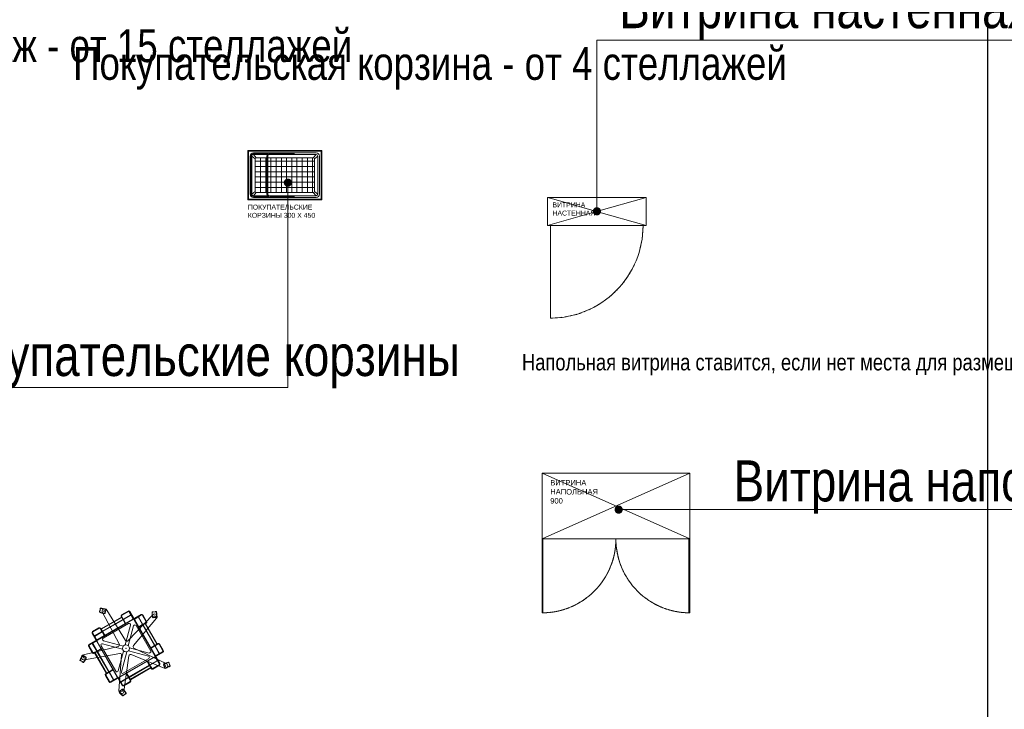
# Model space of a CAD drawing. Header units: millimetres. Extents: x -57449114 to 30620931, y -92609 to 84364.
# Tile 649 of 656: x -29209 to -23212, y 35903 to 40102. Entities that reach past the tile are written whole.
import ezdxf
from ezdxf import colors
from ezdxf.entities.mleader import LeaderData, LeaderLine
from ezdxf.math import Vec2, Vec3

# ---------------------------------------------------------------- set-up
doc = ezdxf.new("R2010")
doc.units = ezdxf.units.MM
doc.linetypes.add('ACAD_ISO03W100', pattern=[30, 12, -18])
doc.linetypes.add('HIDDEN', pattern=[0.375, 0.25, -0.125])
doc.layers.get('0').update_dxf_attribs({"lineweight": 0})
doc.layers.get('Defpoints').update_dxf_attribs({"color": 30})
doc.layers.add('06_АР_Мебель', color=4, linetype='Continuous', lineweight=9)
doc.layers.add('17_АР_Текст', color=235, linetype='Continuous', lineweight=0)
doc.layers.add('1. ПОДЛОЖКА', color=7, linetype='Continuous', lineweight=0, true_color=0x9b9292)
doc.styles.add('_ТЕКСТОВЫЙ', font='arial.ttf', dxfattribs={"width": 0.8})
doc.styles.get("Standard").update_dxf_attribs({"font": 'arial.ttf'})

# ---------------------------------------------------------------- blocks, each defined once
blk = doc.blocks.new('Стойка поворотная для открыток')
at = {"layer": '06_АР_Мебель', "lineweight": 0}
for p, q in [((-149.3, 207.9), (-144.4, 226)), ((-145.6, 227.7), (-146.9, 222.8)), ((-151.2, 207), (-149.8, 212)), ((-141.6, 110.8), (-25.2, 178)), ((-140.2, 108.4), (-23.8, 175.6)), ((-134, 203.3), (-38, 25.2)), ((-120.2, 199.1), (-120.3, 198.8)), ((-113.7, 217.1), (-118.2, 200.2)), ((-114.8, 219.1), (-114.7, 219.4)), ((-2.8, 45.5), (-109.1, 217.7)), ((-27.3, 181.6), (-25.2, 178)), ((-24.8, 183), (-15, 166.1)), ((11.7, 212.2), (-24.7, 191.2)), ((-23.8, 175.6), (-17.5, 164.7)), ((13.1, 209.8), (-23.3, 188.8)), ((-15, 166.1), (28.6, 191.3)), ((-13.6, 163.6), (30, 188.8)), ((152.8, 191.2), (12.2, 43.9)), ((18.8, 208.2), (39.8, 171.9)), ((21.2, 209.6), (42.2, 173.3)), ((42.4, 16.7), (174.2, 171.9)), ((42.9, 167.9), (46.8, 166.9)), ((86.4, 192.2), (50.1, 171.2)), ((87.8, 189.7), (51.5, 168.7)), ((93.6, 134.9), (68.4, 178.5)), ((96.1, 136.3), (70.9, 179.9)), ((93.6, 188.2), (114.6, 151.8)), ((96, 189.6), (117, 153.2)), ((150.2, 207.7), (155.3, 208)), ((151.6, 206.2), (170.3, 207.2)), ((152.2, 175.8), (151.9, 175.8)), ((171.3, 175.2), (153.9, 174.3)), ((171.5, 208.9), (166.5, 208.6)), ((172.9, 176.9), (173.2, 176.9)), ((-189.6, 96), (-153.2, 117)), ((-188.2, 93.6), (-151.8, 114.6)), ((-163, 49.9), (38.3, 166.1)), ((-161.6, 47.5), (39.7, 163.7)), ((-146.1, 113), (-136.3, 96.1)), ((-143.7, 114.4), (-141.6, 110.8)), ((-133.9, 97.5), (-17.5, 164.7)), ((-132.5, 95), (-16.1, 162.2)), ((-129.6, 57.3), (15.2, 140.9)), ((-16.1, 162.2), (-4.2, 141.6)), ((-13.6, 163.6), (-1.7, 143)), ((26.2, 132.5), (-4.1, 19.6)), ((13.3, 14.9), (43.6, 127.8)), ((163.7, -39.7), (47.5, 161.6)), ((166.1, -38.3), (49.9, 163)), ((140.9, -15.2), (57.3, 129.6)), ((93.6, 134.9), (73, 123)), ((95, 132.5), (74.4, 120.6)), ((162.2, 16.1), (95, 132.5)), ((113, 146.1), (96.1, 136.3)), ((108.4, 140.2), (97.5, 133.9)), ((164.7, 17.5), (97.5, 133.9)), ((175.6, 23.8), (108.4, 140.2)), ((114.4, 143.7), (110.8, 141.6)), ((178, 25.2), (110.8, 141.6)), ((-192.2, 86.4), (-171.2, 50.1)), ((-189.7, 87.8), (-168.7, 51.5)), ((-179.9, 70.9), (-136.3, 96.1)), ((-178.5, 68.4), (-134.9, 93.6)), ((-140.2, 108.4), (-133.9, 97.5)), ((-134.9, 93.6), (-123, 73)), ((-132.5, 95), (-120.6, 74.4)), ((-44.2, 11.4), (-241.7, -36.6)), ((-212.2, 11.7), (-191.2, -24.7)), ((-209.8, 13.1), (-188.8, -23.3)), ((-209.6, 21.2), (-173.3, 42.2)), ((-208.2, 18.8), (-171.9, 39.8)), ((-166.1, -15), (-191.3, 28.6)), ((-163.6, -13.6), (-188.8, 30)), ((-166.9, 46.8), (-167.9, 42.9)), ((-49.9, -163), (-166.1, 38.3)), ((-47.5, -161.6), (-163.7, 39.7)), ((-57.3, -129.6), (-140.9, 15.2)), ((-19.6, -4.1), (-132.5, 26.2)), ((-127.8, 43.6), (-14.9, 13.3)), ((19.6, 4.1), (132.5, -26.2)), ((229, -86.2), (45.6, 2)), ((162.2, 16.1), (141.6, 4.2)), ((163.6, 13.6), (143, 1.7)), ((188.8, -30), (163.6, 13.6)), ((175.6, 23.8), (164.7, 17.5)), ((183, 24.8), (166.1, 15)), ((191.3, -28.6), (166.1, 15)), ((181.6, 27.3), (178, 25.2)), ((209.8, -13.1), (188.8, 23.3)), ((212.2, -11.7), (191.2, 24.7)), ((-243.8, -41.5), (-244.1, -41.3)), ((-241.6, -41), (-227, -50.5)), ((-235.8, -64.8), (-35.7, -28.4)), ((-226.5, -52.8), (-226.2, -52.9)), ((-183, -24.8), (-166.1, -15)), ((-181.6, -27.3), (-178, -25.2)), ((-110.8, -141.6), (-178, -25.2)), ((-175.6, -23.8), (-164.7, -17.5)), ((-108.4, -140.2), (-175.6, -23.8)), ((-97.5, -133.9), (-164.7, -17.5)), ((-163.6, -13.6), (-143, -1.7)), ((-162.2, -16.1), (-141.6, -4.2)), ((-95, -132.5), (-162.2, -16.1)), ((-13.3, -14.9), (-43.6, -127.8)), ((-24.5, -38.5), (-39.8, -241.4)), ((-39.7, -163.7), (161.6, -47.5)), ((-38.3, -166.1), (163, -49.9)), ((-26.2, -132.5), (4.1, -19.6)), ((-11.2, -244.4), (15.9, -42.7)), ((127.8, -43.6), (14.9, -13.3)), ((29, -35.2), (217.3, -112.5)), ((167.9, -42.9), (166.9, -46.8)), ((189.7, -87.8), (168.7, -51.5)), ((192.2, -86.4), (171.2, -50.1)), ((208.2, -18.8), (171.9, -39.8)), ((209.6, -21.2), (173.3, -42.2)), ((-261.5, -68.1), (-257.3, -70.9)), ((-243.9, -77.7), (-259.5, -67.5)), ((-243.6, -79.8), (-247.9, -77)), ((-15.2, -140.9), (129.6, -57.3)), ((16.1, -162.2), (132.5, -95)), ((17.5, -164.7), (133.9, -97.5)), ((23.8, -175.6), (140.2, -108.4)), ((25.2, -178), (141.6, -110.8)), ((132.5, -95), (120.6, -74.4)), ((134.9, -93.6), (123, -73)), ((140.2, -108.4), (133.9, -97.5)), ((134.9, -93.6), (178.5, -68.4)), ((136.3, -96.1), (179.9, -70.9)), ((146.1, -113), (136.3, -96.1)), ((143.7, -114.4), (141.6, -110.8)), ((188.2, -93.6), (151.8, -114.6)), ((189.6, -96), (153.2, -117)), ((183.4, -64.3), (232.6, -87.9)), ((219.6, -108.8), (213.3, -92.5)), ((214.2, -90.4), (214.1, -90.1)), ((221.7, -109.8), (221.8, -110.1)), ((243, -80.5), (249.7, -97.9)), ((244, -78.7), (245.8, -83.4)), ((251.6, -98.6), (249.8, -93.9)), ((-96, -189.6), (-117, -153.2)), ((-93.6, -188.2), (-114.6, -151.8)), ((-114.4, -143.7), (-110.8, -141.6)), ((-113, -146.1), (-96.1, -136.3)), ((-108.4, -140.2), (-97.5, -133.9)), ((-70.9, -179.9), (-96.1, -136.3)), ((-95, -132.5), (-74.4, -120.6)), ((-93.6, -134.9), (-73, -123)), ((-68.4, -178.5), (-93.6, -134.9)), ((-46.8, -166.9), (-42.9, -167.9)), ((-30, -188.8), (13.6, -163.6)), ((-28.6, -191.3), (15, -166.1)), ((13.6, -163.6), (1.7, -143)), ((16.1, -162.2), (4.2, -141.6)), ((24.8, -183), (15, -166.1)), ((23.8, -175.6), (17.5, -164.7)), ((-87.8, -189.7), (-51.5, -168.7)), ((-86.4, -192.2), (-50.1, -171.2)), ((-21.2, -209.6), (-42.2, -173.3)), ((-18.8, -208.2), (-39.8, -171.9)), ((-13.1, -209.8), (23.3, -188.8)), ((-11.7, -212.2), (24.7, -191.2)), ((27.3, -181.6), (25.2, -178)), ((-35.9, -244.7), (-36.1, -244.9)), ((-35.6, -242.5), (-22.1, -231.5)), ((-19.8, -231.7), (-19.5, -231.5)), ((-1.5, -256), (-16, -267.7)), ((-16, -269.8), (-12.1, -266.6)), ((0.6, -256.4), (-3.4, -259.6))]:
    blk.add_line(p, q, dxfattribs=at)
for centre, radius in [((-121.4, 210.1), 4.8), ((162.3, 180.3), 4.8), ((0, 0), 20), ((0, 0), 0.8), ((-237.3, -50.5), 4.8), ((221.7, -98.7), 4.8), ((-25.3, -241.3), 4.8)]:
    blk.add_circle(centre, radius, dxfattribs=at)
for centre, radius, start, end in [((-144.1, 227.3), 1.6, 85.4757, 165), ((-142.9, 225.6), 1.6, 84.4942, 165), ((-150.3, 148.3), 80.8, 64.5243, 85.4757), ((-150.3, 148.3), 79.2, 63.1011, 84.4942), ((-121.4, 210.1), 14.4, 31.6883, 208.3319), ((-149.6, 206.6), 1.6, 165, 244.5243), ((-115.5, 278.1), 80.8, 244.5243, 265.4757), ((-148.3, 211.5), 1.6, 75, 165), ((-147.7, 207.5), 1.6, 165, 245.5058), ((-115.5, 278.1), 79.2, 245.5058, 266.8989), ((-145.4, 222.4), 1.6, 165, 255), ((-121.8, 199.2), 1.6, 265.4757, 345), ((-119.7, 200.6), 1.6, 266.8989, 345), ((-116.3, 219.8), 1.6, 345, 64.5243), ((-115.2, 217.5), 1.6, 345, 63.1011), ((-21.2, 185.1), 7, 120, 210), ((-21.2, 185.1), 4.2, 120, 210), ((15.2, 206.1), 7, 30, 120), ((15.2, 206.1), 4.2, 30, 120), ((36.2, 169.8), 4.2, 300, 30), ((36.2, 169.8), 7, 300, 30), ((53.6, 165.1), 7, 120, 210), ((53.6, 165.1), 4.2, 120, 210), ((89.9, 186.1), 7, 30, 120), ((89.9, 186.1), 4.2, 30, 120), ((228.8, 195.8), 80.8, 172.5243, 193.4757), ((150.3, 206.1), 1.6, 93, 172.5243), ((228.8, 195.8), 79.2, 173.5058, 194.8989), ((151.7, 204.6), 1.6, 93, 173.5058), ((151.8, 177.4), 1.6, 193.4757, 273), ((153.8, 175.9), 1.6, 194.8989, 273), ((163.2, 181.2), 14.4, 319.6681, 136.3319), ((155.4, 206.4), 1.6, 3, 93), ((166.5, 207), 1.6, 93, 183), ((170.4, 205.6), 1.6, 12.4942, 93), ((171.3, 176.8), 1.6, 273, 351.1011), ((171.6, 207.3), 1.6, 13.4757, 93), ((94.6, 188.8), 79.2, 351.1011, 12.4942), ((94.6, 188.8), 80.8, 352.5243, 13.4757), ((173.1, 178.5), 1.6, 273, 352.5243), ((-149.7, 110.9), 7, 30, 120), ((-149.7, 110.9), 4.2, 30, 120), ((18.9, 134.4), 7.5, 345, 120), ((50.8, 125.9), 7.5, 30, 165), ((110.9, 149.7), 4.2, 300, 30), ((110.9, 149.7), 7, 300, 30), ((-186.1, 89.9), 7, 120, 210), ((-186.1, 89.9), 4.2, 120, 210), ((-125.9, 50.8), 7.5, 120, 255), ((-206.1, 15.2), 7, 120, 210), ((-206.1, 15.2), 4.2, 120, 210), ((-169.8, 36.2), 7, 30, 120), ((-169.8, 36.2), 4.2, 30, 120), ((-165.1, 53.6), 7, 210, 300), ((-165.1, 53.6), 4.2, 210, 300), ((-134.4, 18.9), 7.5, 75, 210), ((-46.4, 20.7), 9.55, 283.6499, 28.3319), ((5.3, 50.5), 9.55, 211.6681, 316.3319), ((49.7, 10.6), 9.55, 139.6681, 244.3319), ((185.1, 21.2), 7, 30, 120), ((185.1, 21.2), 4.2, 30, 120), ((-187.5, -97.1), 80.8, 136.5243, 157.4757), ((-187.5, -97.1), 79.2, 135.1011, 156.4942), ((-238.3, -50.6), 14.4, 103.6499, 280.3101), ((-245, -42.7), 1.6, 57, 136.5243), ((-242.5, -42.4), 1.6, 57, 135.1011), ((-300.2, -23.9), 79.2, 317.5058, 338.8989), ((-300.2, -23.9), 80.8, 316.5243, 337.4757), ((-227.8, -51.9), 1.6, 338.8989, 57), ((-227.1, -54.3), 1.6, 337.4757, 57), ((-185.1, -21.2), 7, 210, 300), ((-185.1, -21.2), 4.2, 210, 300), ((-34, -37.8), 9.55, 355.6681, 100.3101), ((25.4, -44), 9.55, 67.6681, 172.3319), ((125.9, -50.8), 7.5, 300, 75), ((134.4, -18.9), 7.5, 255, 30), ((165.1, -53.6), 7, 30, 120), ((165.1, -53.6), 4.2, 30, 120), ((169.8, -36.2), 7, 210, 300), ((169.8, -36.2), 4.2, 210, 300), ((206.1, -15.2), 4.2, 300, 30), ((206.1, -15.2), 7, 300, 30), ((-260.7, -66.8), 1.6, 157.4757, 237), ((-258.7, -66.2), 1.6, 156.4942, 237), ((-256.4, -69.6), 1.6, 237, 327), ((-247, -75.7), 1.6, 147, 237), ((-243, -76.4), 1.6, 237, 317.5058), ((-242.8, -78.4), 1.6, 237, 316.5243), ((186.1, -89.9), 4.2, 300, 30), ((186.1, -89.9), 7, 300, 30), ((214.8, -91.9), 1.6, 122.8989, 201), ((257, -157.1), 79.2, 101.5058, 122.8989), ((215.6, -89.5), 1.6, 121.4757, 201), ((257, -157.1), 80.8, 100.5243, 121.4757), ((222.8, -99.2), 14.4, 247.6681, 64.3319), ((221.1, -108.2), 1.6, 201, 279.1011), ((208.8, -31.6), 79.2, 279.1011, 300.4942), ((223.3, -109.5), 1.6, 201, 280.5243), ((208.8, -31.6), 80.8, 280.5243, 301.4757), ((241.5, -81.1), 1.6, 21, 101.5058), ((242.5, -79.2), 1.6, 21, 100.5243), ((244.3, -84), 1.6, 291, 21), ((248.3, -94.4), 1.6, 21, 111), ((248.2, -98.5), 1.6, 300.4942, 21), ((250.2, -99.2), 1.6, 301.4757, 21), ((-110.9, -149.7), 7, 120, 210), ((-110.9, -149.7), 4.2, 120, 210), ((-50.8, -125.9), 7.5, 210, 345), ((-53.6, -165.1), 4.2, 300, 30), ((-53.6, -165.1), 7, 300, 30), ((-36.2, -169.8), 7, 120, 210), ((-36.2, -169.8), 4.2, 120, 210), ((-18.9, -134.4), 7.5, 165, 300), ((149.7, -110.9), 7, 210, 300), ((149.7, -110.9), 4.2, 210, 300), ((-89.9, -186.1), 7, 210, 300), ((-89.9, -186.1), 4.2, 210, 300), ((-15.2, -206.1), 7, 210, 300), ((-15.2, -206.1), 4.2, 210, 300), ((21.2, -185.1), 4.2, 300, 30), ((21.2, -185.1), 7, 300, 30), ((-25.5, -242.5), 14.4, 175.6681, 352.3319), ((-35.1, -246.2), 1.6, 129, 208.5243), ((34.4, -208.4), 80.8, 208.5243, 229.4757), ((-34.6, -243.7), 1.6, 129, 207.1011), ((34.4, -208.4), 79.2, 207.1011, 228.4942), ((-21.1, -232.7), 1.6, 50.8989, 129), ((-70, -292.9), 79.2, 29.5058, 50.8989), ((-18.5, -232.7), 1.6, 49.4757, 129), ((-17, -268.6), 1.6, 229.4757, 309), ((-17, -266.5), 1.6, 228.4942, 309), ((-70, -292.9), 80.8, 28.5243, 49.4757), ((-13.1, -265.4), 1.6, 309, 39), ((-4.4, -258.3), 1.6, 219, 309), ((-2.5, -254.7), 1.6, 309, 29.5058), ((-0.4, -255.1), 1.6, 309, 28.5243)]:
    blk.add_arc(centre, radius, start, end, dxfattribs=at)
blk.add_point((0, 0), dxfattribs=at)
at = {"flags": 1}
for tag, p in [('КОД_ОБОРУДОВАНИЯ', (41.1, 294.2)), ('ДОП_ИНФОРМАЦИЯ', (41.1, 242)), ('ДОГОВОР', (208.1, 192))]:
    blk.add_attdef(tag, p, '', height=25, dxfattribs=at)
blk = doc.blocks.new('_Dot')
at = {"color": 0, "linetype": 'ByBlock', "lineweight": -2}
blk.add_line((-0.5, 0), (-1, 0), dxfattribs=at)
at = {"color": 0, "linetype": 'ByBlock', "const_width": 0.5}
blk.add_lwpolyline([(-0.25, 0, 1), (0.25, 0, 1)], format="xyb", close=True, dxfattribs=at)
blk = doc.blocks.new('Покупательские корзины 300х450')
at = {"layer": '06_АР_Мебель'}
h = blk.add_hatch(dxfattribs=at)
h.set_pattern_fill('ANSI37', color=256, scale=10, angle=45)
h.set_pattern_definition([(90, (-24662.73, 9680.39), (-31.75, 5e-15), []), (180, (-24662.73, 9680.39), (-5e-15, -31.75), [])])
h.paths.add_polyline_path([(406, -51, 0.414214), (399, -44), (122, -44), (122, -256), (399, -256, 0.414214), (406, -249)])
h.paths.add_polyline_path([(116, -44), (51, -44, 0.414214), (44, -51), (44, -249, 0.414214), (51, -256), (116, -256)])
for p, q in [((0, -300), (0, 0)), ((0, 0), (450, 0)), ((4, -300), (4, 0)), ((446, 0), (446, -300)), ((450, 0), (450, -300)), ((4, -4), (446, -4)), ((14, -266), (14, -34)), ((16, -266), (16, -34)), ((22, -266), (22, -34)), ((24, -266), (24, -34)), ((44, -51), (24, -34)), ((34, -14), (416, -14)), ((34, -16), (175, -16)), ((34, -22), (120.6, -22)), ((34, -24), (119, -24)), ((51, -44), (34, -24)), ((44, -249), (44, -51)), ((51, -44), (116, -44)), ((116, -266), (116, -34)), ((122, -266), (122, -34)), ((122, -44), (399, -44)), ((127.4, -24), (416, -24)), ((134, -16), (275, -16)), ((134, -22), (175, -22)), ((134, -22), (275, -22)), ((165, -16), (165, -14)), ((165, -16), (185, -16)), ((165, -22), (185, -22)), ((165, -22), (165, -24)), ((185, -16), (185, -14)), ((185, -22), (185, -24)), ((265, -16), (265, -14)), ((265, -16), (285, -16)), ((265, -22), (285, -22)), ((265, -22), (265, -24)), ((275, -16), (275, -22)), ((285, -16), (285, -14)), ((285, -22), (285, -24)), ((399, -44), (416, -24)), ((406, -51), (426, -34)), ((406, -51), (406, -249)), ((426, -34), (426, -266)), ((436, -34), (436, -266)), ((446, -296), (4, -296)), ((44, -249), (24, -266)), ((51, -256), (34, -276)), ((119, -276), (34, -276)), ((120.6, -278), (34, -278)), ((175, -284), (34, -284)), ((416, -286), (34, -286)), ((116, -256), (51, -256)), ((399, -256), (122, -256)), ((416, -276), (127.4, -276)), ((175, -278), (134, -278)), ((275, -278), (134, -278)), ((275, -284), (134, -284)), ((165, -278), (165, -276)), ((165, -278), (185, -278)), ((165, -284), (185, -284)), ((165, -284), (165, -286)), ((185, -278), (185, -276)), ((185, -284), (185, -286)), ((265, -278), (265, -276)), ((265, -278), (285, -278)), ((265, -284), (285, -284)), ((265, -284), (265, -286)), ((285, -278), (285, -276)), ((285, -284), (285, -286)), ((399, -256), (416, -276)), ((406, -249), (426, -266)), ((450, -300), (0, -300))]:
    blk.add_line(p, q, dxfattribs=at)
for centre, radius, start, end in [((34, -34), 20, 90, 180), ((34, -34), 18, 90, 180), ((34, -34), 12, 90, 180), ((34, -34), 10, 90, 180), ((51, -51), 7, 90, 180), ((134, -34), 18, 90, 180), ((134, -34), 12, 90, 180), ((399, -51), 7, 0, 90), ((416, -34), 20, 0, 90), ((416, -34), 10, 0, 90), ((34, -266), 20, 180, 270), ((34, -266), 18, 180, 270), ((34, -266), 12, 180, 270), ((34, -266), 10, 180, 270), ((51, -249), 7, 180, 270), ((134, -266), 18, 180, 270), ((134, -266), 12, 180, 270), ((399, -249), 7, 270, 0), ((416, -266), 20, 270, 0), ((416, -266), 10, 270, 0)]:
    blk.add_arc(centre, radius, start, end, dxfattribs=at)
at = {"flags": 1}
for tag, p in [('КОД_ОБОРУДОВАНИЯ', (132.7, 65.7)), ('ДОП_ИНФОРМАЦИЯ', (132.7, 13.5)), ('ДОГОВОР', (506.2, -34.1))]:
    blk.add_attdef(tag, p, '', height=25, dxfattribs=at)
at = {"layer": '06_АР_Мебель', "lineweight": 13, "insert": (0, -330), "char_height": 30, "attachment_point": 1}
blk.add_mtext_dynamic_manual_height_columns('ПОКУПАТЕЛЬСКИЕ\\PКОРЗИНЫ 300 {\\C256;Х} 450', width=615, gutter_width=12.5, heights=[0], dxfattribs=at)
blk = doc.blocks.new('Витрина настенная Light1')
at = {"layer": '06_АР_Мебель', "linetype": 'Continuous'}
for p, q in [((0, 0), (600, 0)), ((52.9, -15), (0, 0)), ((0, 0), (0, -170)), ((600, 0), (299.1, -85.2)), ((600, 0), (600, -170)), ((52.9, -15), (299.1, -84.8)), ((299.1, -85.2), (157, -125.5)), ((600, -170), (299.1, -84.8)), ((157, -125.5), (0, -170)), ((0, -170), (600, -170))]:
    blk.add_line(p, q, dxfattribs=at)
at = {"layer": '06_АР_Мебель', "linetype": 'ACAD_ISO03W100'}
blk.add_line((18, -170), (18, -734), dxfattribs=at)
blk.add_arc((18, -170), 564, 270, 0, dxfattribs=at)
at = {"layer": '1. ПОДЛОЖКА'}
blk.add_lwpolyline([(600, 0), (0, 0), (0, -170), (600, -170)], close=True, dxfattribs=at)
blk.add_lwpolyline([(18, -170), (18, -734, 0.414214), (582, -170)], format="xyb", dxfattribs=at)
at = {"flags": 1}
for tag, p in [('КОД_ОБОРУДОВАНИЯ', (181.5, 66)), ('ДОП_ИНФОРМАЦИЯ', (181.5, 13.8)), ('ДОГОВОР', (613.3, -94.9))]:
    blk.add_attdef(tag, p, '', height=25, dxfattribs=at)
at = {"layer": '06_АР_Мебель', "linetype": 'Continuous', "insert": (30, -30), "char_height": 30, "attachment_point": 1}
blk.add_mtext_dynamic_manual_height_columns('{\\C7;ВИТРИНА\\PНАСТЕННАЯ}', width=796.875, gutter_width=12.5, heights=[0], dxfattribs=at)
blk = doc.blocks.new('Витрина напольная 900')
at = {"layer": '06_АР_Мебель'}
for p, q in [((0, 50), (900, 50)), ((0, 50), (0, -350)), ((900, 50), (900, -350)), ((0, -350), (900, -350)), ((0, -350), (0, -800)), ((5, -800), (5, -350)), ((895, -800), (895, -350)), ((900, -350), (900, -800))]:
    blk.add_line(p, q, dxfattribs=at)
at = {"layer": '06_АР_Мебель', "linetype": 'ACAD_ISO03W100'}
for p, q in [((0, -800), (5, -800)), ((900, -800), (895, -800))]:
    blk.add_line(p, q, dxfattribs=at)
at = {"layer": '06_АР_Мебель'}
for points in [[(0, 50), (900, -350)], [(900, 50), (0, -350)]]:
    blk.add_lwpolyline(points, dxfattribs=at)
at = {"layer": '06_АР_Мебель', "linetype": 'HIDDEN', "lineweight": 5, "ltscale": 3}
for centre, start, end in [((0, -350), 270.64268, 359.99749), ((900, -350), 180.00251, 269.35732)]:
    blk.add_arc(centre, 450, start, end, dxfattribs=at)
at = {"flags": 1}
for tag, p in [('КОД_ОБОРУДОВАНИЯ', (457.7, 113)), ('ДОП_ИНФОРМАЦИЯ', (457.7, 60.9)), ('ДОГОВОР', (1036.9, -43.5))]:
    blk.add_attdef(tag, p, '', height=25, dxfattribs=at)
at = {"layer": '06_АР_Мебель', "insert": (50, 8.4), "char_height": 33, "attachment_point": 1}
blk.add_mtext_dynamic_manual_height_columns('{\\C7;ВИТРИНА НАПОЛЬНАЯ\\P900}', width=350, gutter_width=12.5, heights=[0], dxfattribs=at)
blk = doc.blocks.new('*U246')
at = {"layer": '1. ПОДЛОЖКА'}
blk.add_lwpolyline([(0, 50), (900, 50), (900, -350), (0, -350)], close=True, dxfattribs=at)
blk.add_lwpolyline([(900, -350), (900, -800, -0.414214), (450, -350, -0.414214), (0, -800), (5, -350)], format="xyb", dxfattribs=at)
blk.add_blockref('Витрина напольная 900', (0, 0))

msp = doc.modelspace()

# ---------------------------------------------------------------- linework, layer by layer
at = {"layer": 'Defpoints'}
for points in [[(-60753.8, 54868.5), (-23314.2, 54868.5), (-23314.2, 1870.3), (-60753.8, 1870.3)], [(-42034, 40745.1), (-23314.2, 40745.1), (-23314.2, 32530.7), (-42034, 32530.7)]]:
    msp.add_lwpolyline(points, close=True, dxfattribs=at)

# ---------------------------------------------------------------- block references
msp.add_blockref('Покупательские корзины 300х450', (-27819.8, 39305.9))
at = {"color": 7, "linetype": 'Continuous'}
msp.add_blockref('Витрина настенная Light1', (-25994, 39019.6), dxfattribs=at)
at = {"lineweight": 35}
msp.add_blockref('*U246', (-26027.7, 37290.8), dxfattribs=at)
at = {"lineweight": 0, "xscale": 1.072522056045, "yscale": 1.072522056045, "zscale": 1.072522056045}
msp.add_blockref('Стойка поворотная для открыток', (-28562, 36274.2), dxfattribs=at)

# ---------------------------------------------------------------- leaders
at = {"layer": '17_АР_Текст', "lineweight": 18}
ml = msp.add_multileader_mtext('Standard', dxfattribs=at)
ml.set_content('Клиентский зал {\\L0,0}', color=256, style='_ТЕКСТОВЫЙ')
ml.set_leader_properties(lineweight=0)
ml.set_arrow_properties(name='DOT')
ml.build(insert=Vec2(0, 0))
ml.multileader.update_dxf_attribs({"text_left_attachment_type": 6, "text_right_attachment_type": 6, "dogleg_length": 0.36, "arrow_head_size": 50, "scale": 100})
ctx = ml.context
ctx.base_point, ctx.scale, ctx.char_height, ctx.arrow_head_size, ctx.landing_gap_size, ctx.plane_origin = Vec3(-37947.6, 48659.5), 100, 250, 50, 100, Vec3(-30901.1, 52193.2)
ctx.left_attachment, ctx.right_attachment, ctx.attachment_type = 6, 6, 2
notes = []
notes.append((ctx, [(0, (0, 0, 0), (0, 0), (1, 0), 1, [])]))
ctx.mtext.insert, ctx.mtext.width, ctx.mtext.defined_height, ctx.mtext.flow_direction = Vec3(-37847.6, 48959.5), 2751.828, 815.5, 5
at = {"layer": '17_АР_Текст', "color": 1, "lineweight": 18}
ml = msp.add_multileader_mtext('Standard', dxfattribs=at)
ml.set_content('{\\C1;Карманы для бланков только в СОПС}', color=1, style='_ТЕКСТОВЫЙ')
ml.set_leader_properties(lineweight=0)
ml.set_arrow_properties(name='DOT')
ml.build(insert=Vec2(0, 0))
ml.multileader.update_dxf_attribs({"text_left_attachment_type": 6, "text_right_attachment_type": 6, "dogleg_length": 0.36, "arrow_head_size": 50, "scale": 100})
ctx = ml.context
ctx.base_point, ctx.scale, ctx.char_height, ctx.arrow_head_size, ctx.landing_gap_size, ctx.plane_origin = Vec3(-29314.5, 48068.2), 100, 100, 50, 100, Vec3(-25566.9, 52909.1)
ctx.left_attachment, ctx.right_attachment, ctx.text_align_type, ctx.attachment_type = 6, 6, 1, 2
notes.append((ctx, [(0, (0, 0, 0), (0, 0), (1, 0), 1, [])]))
ctx.mtext.insert, ctx.mtext.width, ctx.mtext.defined_height, ctx.mtext.alignment, ctx.mtext.flow_direction = Vec3(-27210.6, 48368.2), 4035.238, 815.5, 2, 5
ml = msp.add_multileader_mtext('Standard', dxfattribs=at)
ml.set_content('{\\fCalibri|b0|i0|c204|p34;\\H0.91667x;\\LКарманы для бланков\\l - СОПС, крепятся на стол МГН и стол для ЦСУ (1400 мм.);\\P\\LИнформ. Стенд А4 на 8 карманов\\l - ГОПС/СОПС, крепится по старым правилам, при отсутствии возможности крепления особенно в СОПСах (отсутствие свободного места на стене или нехватка стены по длине - размещается папка с информацией на столе МГН или столе для ЦСУ).\\P\\LРекламно_информационный стенд\\l - ГОПС/СОПС размещается в клиентском зале, также возможно размещение в тамбуре при условии хорошей освещенности и при условии открывания двери стенд будет виден более чем на 50%. Также стенд должен находиться в прямой видимости для клиентов и ничем не загораживаться.}', color=1, style='_ТЕКСТОВЫЙ')
ml.set_leader_properties(lineweight=0)
ml.set_arrow_properties(name='DOT')
ml.build(insert=Vec2(0, 0))
ml.multileader.update_dxf_attribs({"text_left_attachment_type": 6, "text_right_attachment_type": 6, "dogleg_length": 0.36, "arrow_head_size": 50, "scale": 100})
ctx = ml.context
ctx.base_point, ctx.scale, ctx.char_height, ctx.arrow_head_size, ctx.landing_gap_size, ctx.plane_origin = Vec3(-27020.9, 45459.4), 100, 100, 50, 100, Vec3(-22944.2, 54969.1)
ctx.left_attachment, ctx.right_attachment, ctx.text_align_type, ctx.attachment_type = 6, 6, 1, 2
notes.append((ctx, [(0, (0, 0, 0), (0, 0), (1, 0), 1, [])]))
ctx.mtext.insert, ctx.mtext.width, ctx.mtext.defined_height, ctx.mtext.alignment, ctx.mtext.flow_direction = Vec3(-24919.4, 45773.6), 2892.94, 2008.7, 2, 5
at = {"layer": '17_АР_Текст', "lineweight": 18}
ml = msp.add_multileader_mtext('Standard', dxfattribs=at)
ml.set_content('Примерочные', color=256, style='_ТЕКСТОВЫЙ')
ml.set_leader_properties(lineweight=0)
ml.set_arrow_properties(name='DOT')
ml.build(insert=Vec2(0, 0))
ml.multileader.update_dxf_attribs({"text_left_attachment_type": 6, "text_right_attachment_type": 6, "dogleg_length": 0.36, "arrow_head_size": 50, "scale": 100})
ctx = ml.context
ctx.base_point, ctx.scale, ctx.char_height, ctx.arrow_head_size, ctx.landing_gap_size, ctx.plane_origin = Vec3(-27813.5, 43057.7), 100, 250, 50, 100, Vec3(-44225.7, 10210.3)
ctx.left_attachment, ctx.right_attachment, ctx.attachment_type = 6, 6, 2
notes.append((ctx, [(0, (0, 0, 0), (0, 0), (1, 0), 1, [])]))
ctx.mtext.insert, ctx.mtext.width, ctx.mtext.defined_height, ctx.mtext.flow_direction = Vec3(-27713.5, 43313.2), 5828.611, 1000, 5
ml = msp.add_multileader_mtext('Standard', dxfattribs=at)
ml.set_content('Витрина настенная (филателия)', color=256, style='_ТЕКСТОВЫЙ')
ml.set_leader_properties(lineweight=0)
ml.set_arrow_properties(name='DOT')
ml.build(insert=Vec2(0, 0))
ml.multileader.update_dxf_attribs({"text_left_attachment_type": 6, "text_right_attachment_type": 6, "dogleg_length": 0.36, "arrow_head_size": 50, "scale": 100})
ctx = ml.context
ctx.base_point, ctx.scale, ctx.char_height, ctx.arrow_head_size, ctx.landing_gap_size, ctx.plane_origin = Vec3(-25657.4, 39976.8), 100, 250, 50, 100, Vec3(-20417.4, 43750.1)
ctx.left_attachment, ctx.right_attachment, ctx.attachment_type = 6, 6, 2
notes.append((ctx, [(1, (1, 1, 0), (-25693.4, 39976.8), (1, 0), 36, [(0, [(-25693.4, 38935.4)], 0, [])])]))
ctx.mtext.insert, ctx.mtext.width, ctx.mtext.defined_height, ctx.mtext.flow_direction = Vec3(-25557.4, 40300.3), 2015.421, 815.5, 5
ml = msp.add_multileader_mtext('Standard', dxfattribs=at)
ml.set_content('{\\C1;Корзина для распродаж - от 15 стеллажей}', color=256, style='_ТЕКСТОВЫЙ')
ml.set_leader_properties(lineweight=0)
ml.set_arrow_properties(name='DOT')
ml.build(insert=Vec2(0, 0))
ml.multileader.update_dxf_attribs({"text_left_attachment_type": 6, "text_right_attachment_type": 6, "dogleg_length": 0.36, "arrow_head_size": 50, "scale": 100})
ctx = ml.context
ctx.base_point, ctx.scale, ctx.char_height, ctx.arrow_head_size, ctx.landing_gap_size, ctx.plane_origin = Vec3(-31698.3, 39803.8), 100, 200, 50, 100, Vec3(-26184.1, 43906.1)
ctx.left_attachment, ctx.right_attachment, ctx.attachment_type = 6, 6, 2
notes.append((ctx, [(0, (0, 0, 0), (0, 0), (1, 0), 1, [])]))
ctx.mtext.insert, ctx.mtext.width, ctx.mtext.defined_height, ctx.mtext.flow_direction = Vec3(-31598.3, 40043.8), 2592.649, 880.8, 5
ml = msp.add_multileader_mtext('Standard', dxfattribs=at)
ml.set_content('{\\C1;Покупательская корзина - от 4 стеллажей}', color=256, style='_ТЕКСТОВЫЙ')
ml.set_leader_properties(lineweight=0)
ml.set_arrow_properties(name='DOT')
ml.build(insert=Vec2(0, 0))
ml.multileader.update_dxf_attribs({"text_left_attachment_type": 6, "text_right_attachment_type": 6, "dogleg_length": 0.36, "arrow_head_size": 50, "scale": 100})
ctx = ml.context
ctx.base_point, ctx.scale, ctx.char_height, ctx.arrow_head_size, ctx.landing_gap_size, ctx.plane_origin = Vec3(-28983.8, 39695.8), 100, 200, 50, 100, Vec3(-23680.6, 43625.8)
ctx.left_attachment, ctx.right_attachment, ctx.attachment_type = 6, 6, 2
notes.append((ctx, [(0, (0, 0, 0), (0, 0), (1, 0), 1, [])]))
ctx.mtext.insert, ctx.mtext.width, ctx.mtext.defined_height, ctx.mtext.flow_direction = Vec3(-28883.8, 39935.8), 2649.652, 880.8, 5
ml = msp.add_multileader_mtext('Standard', dxfattribs=at)
ml.set_content('Ларь морозильный ', color=256, style='_ТЕКСТОВЫЙ')
ml.set_leader_properties(lineweight=0)
ml.set_arrow_properties(name='DOT')
ml.build(insert=Vec2(0, 0))
ml.multileader.update_dxf_attribs({"text_left_attachment_type": 6, "text_right_attachment_type": 6, "dogleg_length": 0.36, "arrow_head_size": 50, "scale": 100})
ctx = ml.context
ctx.base_point, ctx.scale, ctx.char_height, ctx.arrow_head_size, ctx.landing_gap_size, ctx.plane_origin = Vec3(-34791.7, 38997.2), 100, 250, 50, 100, Vec3(-29684.5, 44571.6)
ctx.left_attachment, ctx.right_attachment, ctx.attachment_type = 6, 6, 2
notes.append((ctx, [(1, (1, 1, 0), (-34827.7, 38997.2), (1, 0), 36, [(0, [(-35213.1, 38997.2)], 0, [])])]))
ctx.mtext.insert, ctx.mtext.width, ctx.mtext.defined_height, ctx.mtext.flow_direction = Vec3(-34691.7, 39316.6), 1923.965, 815.5, 5
ml = msp.add_multileader_mtext('Standard', dxfattribs=at)
ml.set_content('Покупательские корзины', color=256, style='_ТЕКСТОВЫЙ')
ml.set_leader_properties(lineweight=0)
ml.set_arrow_properties(name='DOT')
ml.build(insert=Vec2(0, 0))
ml.multileader.update_dxf_attribs({"text_left_attachment_type": 6, "text_right_attachment_type": 6, "dogleg_length": 0.36, "arrow_head_size": 50, "scale": 100})
ctx = ml.context
ctx.base_point, ctx.scale, ctx.char_height, ctx.arrow_head_size, ctx.landing_gap_size, ctx.plane_origin = Vec3(-29868.5, 37863.2), 100, 250, 50, 100, Vec3(-25856.5, 43620.6)
ctx.left_attachment, ctx.right_attachment, ctx.attachment_type = 6, 6, 2
notes.append((ctx, [(0, (1, 1, 0), (-27575.8, 37863.2), (-1, 0), 36, [(0, [(-27575.8, 39110)], 0, [])])]))
ctx.mtext.insert, ctx.mtext.width, ctx.mtext.defined_height, ctx.mtext.flow_direction = Vec3(-29768.5, 38182.6), 2786.312, 815.5, 5
ml = msp.add_multileader_mtext('Standard', dxfattribs=at)
ml.set_content('Стеллаж торговый островной', color=256, style='_ТЕКСТОВЫЙ')
ml.set_leader_properties(lineweight=0)
ml.set_arrow_properties(name='DOT')
ml.build(insert=Vec2(0, 0))
ml.multileader.update_dxf_attribs({"text_left_attachment_type": 6, "text_right_attachment_type": 6, "dogleg_length": 0.36, "arrow_head_size": 50, "scale": 100})
ctx = ml.context
ctx.base_point, ctx.scale, ctx.char_height, ctx.arrow_head_size, ctx.landing_gap_size, ctx.plane_origin = Vec3(-38390.3, 37866.9), 100, 250, 50, 100, Vec3(-35407.3, 43072.9)
ctx.left_attachment, ctx.right_attachment, ctx.attachment_type = 6, 6, 2
notes.append((ctx, [(1, (1, 1, 0), (-38426.3, 37866.9), (1, 0), 36, [(0, [(-38425.3, 39040.5)], 0, [])])]))
ctx.mtext.insert, ctx.mtext.width, ctx.mtext.defined_height, ctx.mtext.flow_direction = Vec3(-38290.3, 38186.3), 2282.779, 815.5, 5
ml = msp.add_multileader_mtext('Standard', dxfattribs=at)
ml.set_content('Стеллаж торговый h2250', color=256, style='_ТЕКСТОВЫЙ')
ml.set_leader_properties(lineweight=0)
ml.set_arrow_properties(name='DOT')
ml.build(insert=Vec2(0, 0))
ml.multileader.update_dxf_attribs({"text_left_attachment_type": 6, "text_right_attachment_type": 6, "dogleg_length": 0.36, "arrow_head_size": 50, "scale": 100})
ctx = ml.context
ctx.base_point, ctx.scale, ctx.char_height, ctx.arrow_head_size, ctx.landing_gap_size, ctx.plane_origin = Vec3(-40507.1, 37957.2), 100, 250, 50, 100, Vec3(-35538, 42320.7)
ctx.left_attachment, ctx.right_attachment, ctx.attachment_type = 6, 6, 2
notes.append((ctx, [(0, (1, 1, 0), (-39093.5, 37957.2), (-1, 0), 36, [(0, [(-39093.5, 38646.2)], 0, [])])]))
ctx.mtext.insert, ctx.mtext.width, ctx.mtext.defined_height, ctx.mtext.flow_direction = Vec3(-40407.1, 38257.2), 1559.331, 815.5, 5
ml = msp.add_multileader_mtext('Standard', dxfattribs=at)
ml.set_content('Холодильник для напитков ', color=256, style='_ТЕКСТОВЫЙ')
ml.set_leader_properties(lineweight=0)
ml.set_arrow_properties(name='DOT')
ml.build(insert=Vec2(0, 0))
ml.multileader.update_dxf_attribs({"text_left_attachment_type": 6, "text_right_attachment_type": 6, "dogleg_length": 0.36, "arrow_head_size": 50, "scale": 100})
ctx = ml.context
ctx.base_point, ctx.scale, ctx.char_height, ctx.arrow_head_size, ctx.landing_gap_size, ctx.plane_origin = Vec3(-35114.2, 37901), 100, 250, 50, 100, Vec3(-30230.6, 43475.4)
ctx.left_attachment, ctx.right_attachment, ctx.attachment_type = 6, 6, 2
notes.append((ctx, [(1, (1, 1, 0), (-35150.2, 37901), (1, 0), 36, [(0, [(-35759.3, 37901)], 0, [])])]))
ctx.mtext.insert, ctx.mtext.width, ctx.mtext.defined_height, ctx.mtext.flow_direction = Vec3(-35014.2, 38202.4), 2128.649, 815.5, 5
ml = msp.add_multileader_mtext('Standard', dxfattribs=at)
ml.set_content('Корзина для распродаж ', color=256, style='_ТЕКСТОВЫЙ')
ml.set_leader_properties(lineweight=0)
ml.set_arrow_properties(name='DOT')
ml.build(insert=Vec2(0, 0))
ml.multileader.update_dxf_attribs({"text_left_attachment_type": 6, "text_right_attachment_type": 6, "dogleg_length": 0.36, "arrow_head_size": 50, "scale": 100})
ctx = ml.context
ctx.base_point, ctx.scale, ctx.char_height, ctx.arrow_head_size, ctx.landing_gap_size, ctx.plane_origin = Vec3(-32688.6, 37204.3), 100, 250, 50, 100, Vec3(-29444.2, 42501.9)
ctx.left_attachment, ctx.right_attachment, ctx.attachment_type = 6, 6, 2
notes.append((ctx, [(0, (1, 1, 0), (-30871, 37204.3), (-1, 0), 36, [(0, [(-30871, 38003.8)], 0, [])])]))
ctx.mtext.insert, ctx.mtext.width, ctx.mtext.defined_height, ctx.mtext.flow_direction = Vec3(-32588.6, 37523.7), 2786.312, 815.5, 5
ml = msp.add_multileader_mtext('Standard', dxfattribs=at)
ml.set_content('{\\C1;Напольная витрина ставится, если нет места для размещения открытой выкладки. Согласовывается с ДИРС}', color=256, style='_ТЕКСТОВЫЙ')
ml.set_leader_properties(lineweight=0)
ml.set_arrow_properties(name='DOT')
ml.build(insert=Vec2(0, 0))
ml.multileader.update_dxf_attribs({"text_left_attachment_type": 6, "text_right_attachment_type": 6, "dogleg_length": 0.36, "arrow_head_size": 50, "scale": 100})
ctx = ml.context
ctx.base_point, ctx.scale, ctx.char_height, ctx.arrow_head_size, ctx.landing_gap_size, ctx.plane_origin = Vec3(-26249.8, 37820.1), 100, 100, 50, 100, Vec3(-19150.1, 41909.1)
ctx.left_attachment, ctx.right_attachment, ctx.attachment_type = 6, 6, 2
notes.append((ctx, [(0, (0, 0, 0), (0, 0), (1, 0), 1, [])]))
ctx.mtext.insert, ctx.mtext.width, ctx.mtext.defined_height, ctx.mtext.flow_direction = Vec3(-26149.8, 38066.8), 2592.649, 880.8, 5
ml = msp.add_multileader_mtext('Standard', dxfattribs=at)
ml.set_content('Витрина напольная', color=256, style='_ТЕКСТОВЫЙ')
ml.set_leader_properties(lineweight=0)
ml.set_arrow_properties(name='DOT')
ml.build(insert=Vec2(0, 0))
ml.multileader.update_dxf_attribs({"text_left_attachment_type": 6, "text_right_attachment_type": 6, "dogleg_length": 0.36, "arrow_head_size": 50, "scale": 100})
ctx = ml.context
ctx.base_point, ctx.scale, ctx.char_height, ctx.arrow_head_size, ctx.landing_gap_size, ctx.plane_origin = Vec3(-24961, 37119), 100, 250, 50, 100, Vec3(-20284.9, 41933.7)
ctx.left_attachment, ctx.right_attachment, ctx.attachment_type = 6, 6, 2
notes.append((ctx, [(1, (1, 1, 0), (-24997, 37119), (1, 0), 36, [(0, [(-25560.9, 37119)], 0, [])])]))
ctx.mtext.insert, ctx.mtext.width, ctx.mtext.defined_height, ctx.mtext.flow_direction = Vec3(-24861, 37419), 2406.536, 815.5, 5
ml = msp.add_multileader_mtext('Standard', dxfattribs=at)
ml.set_content('{\\C1;Хранение:\\P1 стеллаж / шкаф = до 5 торговых стеллажей\\P3 стеллаж / шкаф = 6-9 торговых стеллажей\\P4 стеллаж / шкаф = 10 и более торговых стеллажей}', color=256, style='_ТЕКСТОВЫЙ')
ml.set_leader_properties(lineweight=0)
ml.set_arrow_properties(name='DOT')
ml.build(insert=Vec2(0, 0))
ml.multileader.update_dxf_attribs({"text_left_attachment_type": 6, "text_right_attachment_type": 6, "dogleg_length": 0.36, "arrow_head_size": 50, "scale": 100})
ctx = ml.context
ctx.base_point, ctx.scale, ctx.char_height, ctx.arrow_head_size, ctx.landing_gap_size, ctx.plane_origin = Vec3(-37158.5, 36381.3), 100, 170, 50, 100, Vec3(-71808.1, 38274.2)
ctx.left_attachment, ctx.right_attachment, ctx.attachment_type = 6, 6, 2
notes.append((ctx, [(0, (0, 0, 0), (0, 0), (1, 0), 1, [])]))
ctx.mtext.insert, ctx.mtext.width, ctx.mtext.defined_height, ctx.mtext.flow_direction = Vec3(-37058.5, 36636.8), 5942.674, 960.1, 5
for ctx, leaders in notes:
    for number, flags, end, landing, length, lines in leaders:
        leader = LeaderData()
        leader.index, (leader.has_last_leader_line, leader.has_dogleg_vector, leader.attachment_direction) = number, flags
        leader.last_leader_point, leader.dogleg_vector, leader.dogleg_length = Vec3(end), Vec3(landing), length
        for number, points, colour, breaks in lines:
            line = LeaderLine()
            line.index, line.vertices, line.color, line.breaks = number, Vec3.list(points), colors.encode_raw_color(colour), breaks
            leader.lines.append(line)
        ctx.leaders.append(leader)

doc.saveas('drawing.dxf')
